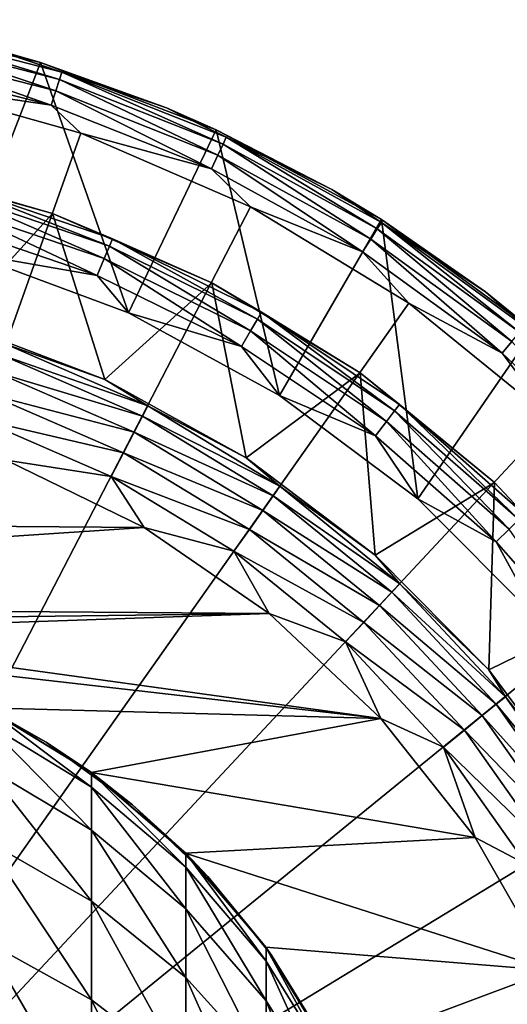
# Model space of a CAD drawing. Header units: metres. Extents: x -263 to 72, y -72 to 102.
# Tile 352 of 355: x 3.48 to 7.8, y 91.11 to 99.83. Entities that reach past the tile are written whole.
import ezdxf

# ---------------------------------------------------------------- set-up
doc = ezdxf.new("R2010")
doc.units = ezdxf.units.M
doc.layers.add('solid_FREE_STANDING_ONO_SW0004', color=7, linetype='CONTINUOUS')

msp = doc.modelspace()

# ---------------------------------------------------------------- linework, layer by layer
at = {"layer": 'solid_FREE_STANDING_ONO_SW0004'}
for points in [[(3.666486, 99.45018, 50.099998), (3.014173, 97.765327, 50.099998), (2.04353, 99.830322, 50.099998)], [(3.666486, 99.45018, 50.099998), (2.04353, 99.830322, 50.099998), (3.233324, 99.574585, 236.618362)], [(3.834495, 99.301361, 236.906418), (2.337891, 99.755653, 236.769379), (2.325156, 99.688896, 236.906418)], [(2.337891, 99.755653, 236.769379), (3.855496, 99.365997, 236.769379), (3.233324, 99.574585, 236.618362)], [(3.834495, 99.301361, 236.906418), (3.855496, 99.365997, 236.769379), (2.337891, 99.755653, 236.769379)], [(2.325156, 99.688896, 236.906418), (2.305254, 99.584564, 237.016495), (3.801673, 99.200348, 237.016495)], [(3.834495, 99.301361, 236.906418), (2.325156, 99.688896, 236.906418), (3.801673, 99.200348, 237.016495)], [(2.305254, 99.584564, 237.016495), (2.280047, 99.452423, 237.08931), (3.760104, 99.072411, 237.08931)], [(3.801673, 99.200348, 237.016495), (2.305254, 99.584564, 237.016495), (3.760104, 99.072411, 237.08931)], [(3.666486, 99.45018, 50.099998), (3.233324, 99.574585, 236.618362), (4.781588, 99.049301, 236.618362)], [(3.855496, 99.365997, 236.769379), (4.781588, 99.049301, 236.618362), (3.233324, 99.574585, 236.618362)], [(3.760104, 99.072411, 237.08931), (2.280047, 99.452423, 237.08931), (2.443388, 99.267326, 237.118027)], [(3.666486, 99.45018, 50.099998), (4.44509, 97.233391, 50.099998), (3.014173, 97.765327, 50.099998)], [(5.223066, 98.854904, 50.099998), (4.44509, 97.233391, 50.099998), (3.666486, 99.45018, 50.099998)], [(5.223066, 98.854904, 50.099998), (3.666486, 99.45018, 50.099998), (4.781588, 99.049301, 236.618362)], [(5.283361, 98.727715, 236.906418), (3.855496, 99.365997, 236.769379), (3.834495, 99.301361, 236.906418)], [(3.855496, 99.365997, 236.769379), (5.312298, 98.789207, 236.769379), (4.781588, 99.049301, 236.618362)], [(5.283361, 98.727715, 236.906418), (5.312298, 98.789207, 236.769379), (3.855496, 99.365997, 236.769379)], [(0, 87.5, 237.338333), (4.022824, 98.825066, 237.118027), (2.443388, 99.267326, 237.118027)], [(3.760104, 99.072411, 237.08931), (2.443388, 99.267326, 237.118027), (4.022824, 98.825066, 237.118027)], [(3.834495, 99.301361, 236.906418), (3.801673, 99.200348, 237.016495), (5.238139, 98.631615, 237.016495)], [(5.283361, 98.727715, 236.906418), (3.834495, 99.301361, 236.906418), (5.238139, 98.631615, 237.016495)], [(3.801673, 99.200348, 237.016495), (3.760104, 99.072411, 237.08931), (5.180862, 98.509895, 237.08931)], [(5.238139, 98.631615, 237.016495), (3.801673, 99.200348, 237.016495), (5.180862, 98.509895, 237.08931)], [(5.180862, 98.509895, 237.08931), (3.760104, 99.072411, 237.08931), (4.022824, 98.825066, 237.118027)], [(5.223066, 98.854904, 50.099998), (4.781588, 99.049301, 236.618362), (6.248022, 98.326462, 236.618362)], [(5.312298, 98.789207, 236.769379), (6.248022, 98.326462, 236.618362), (4.781588, 99.049301, 236.618362)], [(0, 87.5, 237.338333), (5.527317, 98.171875, 237.118027), (4.022824, 98.825066, 237.118027)], [(5.180862, 98.509895, 237.08931), (4.022824, 98.825066, 237.118027), (5.527317, 98.171875, 237.118027)], [(5.223066, 98.854904, 50.099998), (5.784155, 96.50032, 50.099998), (4.44509, 97.233391, 50.099998)], [(6.688004, 98.060333, 50.099998), (5.784155, 96.50032, 50.099998), (5.223066, 98.854904, 50.099998)], [(6.688004, 98.060333, 50.099998), (5.223066, 98.854904, 50.099998), (6.248022, 98.326462, 236.618362)], [(6.648907, 97.976997, 236.906418), (5.312298, 98.789207, 236.769379), (5.283361, 98.727715, 236.906418)], [(5.312298, 98.789207, 236.769379), (6.685322, 98.034386, 236.769379), (6.248022, 98.326462, 236.618362)], [(6.648907, 97.976997, 236.906418), (6.685322, 98.034386, 236.769379), (5.312298, 98.789207, 236.769379)], [(5.283361, 98.727715, 236.906418), (5.238139, 98.631615, 237.016495), (6.591995, 97.887321, 237.016495)], [(6.648907, 97.976997, 236.906418), (5.283361, 98.727715, 236.906418), (6.591995, 97.887321, 237.016495)], [(5.238139, 98.631615, 237.016495), (5.180862, 98.509895, 237.08931), (6.519915, 97.773743, 237.08931)], [(6.591995, 97.887321, 237.016495), (5.238139, 98.631615, 237.016495), (6.519915, 97.773743, 237.08931)], [(2.292977, 98.528, 49.1651), (3.773143, 98.113106, 49.1651), (2.899534, 97.150368, 15.1651)], [(2.910537, 98.362274, 49.394096), (3.773143, 98.113106, 49.1651), (2.292977, 98.528, 49.1651)], [(6.519915, 97.773743, 237.08931), (5.180862, 98.509895, 237.08931), (5.527317, 98.171875, 237.118027)], [(2.892274, 98.294113, 49.613689), (2.861475, 98.179169, 49.811272), (4.230906, 97.71431, 49.811272)], [(2.910537, 98.362274, 49.394096), (2.892274, 98.294113, 49.613689), (4.276444, 97.824249, 49.613689)], [(4.276444, 97.824249, 49.613689), (2.892274, 98.294113, 49.613689), (4.230906, 97.71431, 49.811272)], [(4.303448, 97.889442, 49.394096), (3.773143, 98.113106, 49.1651), (2.910537, 98.362274, 49.394096)], [(4.303448, 97.889442, 49.394096), (2.910537, 98.362274, 49.394096), (4.276444, 97.824249, 49.613689)], [(6.688004, 98.060333, 50.099998), (6.248022, 98.326462, 236.618362), (7.607562, 97.418419, 236.618362)], [(6.685322, 98.034386, 236.769379), (7.607562, 97.418419, 236.618362), (6.248022, 98.326462, 236.618362)], [(0, 87.5, 237.338333), (6.928835, 97.319946, 237.118027), (5.527317, 98.171875, 237.118027)], [(2.861475, 98.179169, 49.811272), (2.819778, 98.02356, 49.976337), (4.169254, 97.565468, 49.976337)], [(4.230906, 97.71431, 49.811272), (2.861475, 98.179169, 49.811272), (4.169254, 97.565468, 49.976337)], [(6.519915, 97.773743, 237.08931), (5.527317, 98.171875, 237.118027), (6.928835, 97.319946, 237.118027)], [(3.773143, 98.113106, 49.1651), (4.237036, 96.642456, 15.1651), (2.899534, 97.150368, 15.1651)], [(3.773143, 98.113106, 49.1651), (5.183035, 97.500534, 49.1651), (4.237036, 96.642456, 15.1651)], [(4.303448, 97.889442, 49.394096), (5.183035, 97.500534, 49.1651), (3.773143, 98.113106, 49.1651)], [(6.688004, 98.060333, 50.099998), (7.007246, 95.586792, 50.099998), (5.784155, 96.50032, 50.099998)], [(7.909594, 97.061058, 236.906418), (6.685322, 98.034386, 236.769379), (6.648907, 97.976997, 236.906418)], [(6.685322, 98.034386, 236.769379), (7.952915, 97.113426, 236.769379), (7.607562, 97.418419, 236.618362)], [(7.909594, 97.061058, 236.906418), (7.952915, 97.113426, 236.769379), (6.685322, 98.034386, 236.769379)], [(8.03283, 97.075287, 50.099998), (7.007246, 95.586792, 50.099998), (6.688004, 98.060333, 50.099998)], [(8.03283, 97.075287, 50.099998), (6.688004, 98.060333, 50.099998), (7.607562, 97.418419, 236.618362)], [(3.014173, 97.765327, 50.099998), (4.169254, 97.565468, 49.976337), (2.819778, 98.02356, 49.976337)], [(6.648907, 97.976997, 236.906418), (6.591995, 97.887321, 237.016495), (7.841892, 96.979218, 237.016495)], [(7.909594, 97.061058, 236.906418), (6.648907, 97.976997, 236.906418), (7.841892, 96.979218, 237.016495)], [(4.303448, 97.889442, 49.394096), (4.276444, 97.824249, 49.613689), (5.587444, 97.177734, 49.613689)], [(5.622726, 97.238846, 49.394096), (5.183035, 97.500534, 49.1651), (4.303448, 97.889442, 49.394096)], [(5.622726, 97.238846, 49.394096), (4.303448, 97.889442, 49.394096), (5.587444, 97.177734, 49.613689)], [(6.591995, 97.887321, 237.016495), (6.519915, 97.773743, 237.08931), (7.756145, 96.875572, 237.08931)], [(7.841892, 96.979218, 237.016495), (6.591995, 97.887321, 237.016495), (7.756145, 96.875572, 237.08931)], [(4.276444, 97.824249, 49.613689), (4.230906, 97.71431, 49.811272), (5.527945, 97.074684, 49.811272)], [(5.587444, 97.177734, 49.613689), (4.276444, 97.824249, 49.613689), (5.527945, 97.074684, 49.811272)], [(7.756145, 96.875572, 237.08931), (6.519915, 97.773743, 237.08931), (6.928835, 97.319946, 237.118027)], [(3.014173, 97.765327, 50.099998), (4.44509, 97.233391, 50.099998), (4.169254, 97.565468, 49.976337)], [(4.230906, 97.71431, 49.811272), (4.169254, 97.565468, 49.976337), (5.447393, 96.935165, 49.976337)], [(5.527945, 97.074684, 49.811272), (4.230906, 97.71431, 49.811272), (5.447393, 96.935165, 49.976337)], [(4.44509, 97.233391, 50.099998), (5.447393, 96.935165, 49.976337), (4.169254, 97.565468, 49.976337)], [(5.183035, 97.500534, 49.1651), (5.489123, 95.950233, 15.1651), (4.237036, 96.642456, 15.1651)], [(5.183035, 97.500534, 49.1651), (6.496393, 96.701706, 49.1651), (5.489123, 95.950233, 15.1651)], [(5.622726, 97.238846, 49.394096), (6.496393, 96.701706, 49.1651), (5.183035, 97.500534, 49.1651)], [(8.03283, 97.075287, 50.099998), (7.607562, 97.418419, 236.618362), (8.837043, 96.34063, 236.618362)], [(7.952915, 97.113426, 236.769379), (8.837043, 96.34063, 236.618362), (7.607562, 97.418419, 236.618362)], [(0, 87.5, 237.338333), (8.201362, 96.285088, 237.118027), (6.928835, 97.319946, 237.118027)], [(7.756145, 96.875572, 237.08931), (6.928835, 97.319946, 237.118027), (8.201362, 96.285088, 237.118027)], [(4.44509, 97.233391, 50.099998), (5.784155, 96.50032, 50.099998), (5.447393, 96.935165, 49.976337)], [(5.587444, 97.177734, 49.613689), (5.527945, 97.074684, 49.811272), (6.730399, 96.271225, 49.811272)], [(5.622726, 97.238846, 49.394096), (5.587444, 97.177734, 49.613689), (6.802841, 96.365631, 49.613689)], [(6.802841, 96.365631, 49.613689), (5.587444, 97.177734, 49.613689), (6.730399, 96.271225, 49.811272)], [(6.845798, 96.421616, 49.394096), (6.496393, 96.701706, 49.1651), (5.622726, 97.238846, 49.394096)], [(6.845798, 96.421616, 49.394096), (5.622726, 97.238846, 49.394096), (6.802841, 96.365631, 49.613689)], [(3.360568, 96.955734, 14.913197), (2.899534, 97.150368, 15.1651), (4.237036, 96.642456, 15.1651)], [(5.527945, 97.074684, 49.811272), (5.447393, 96.935165, 49.976337), (6.632326, 96.143417, 49.976337)], [(6.730399, 96.271225, 49.811272), (5.527945, 97.074684, 49.811272), (6.632326, 96.143417, 49.976337)], [(8.03283, 97.075287, 50.099998), (8.08554, 94.506157, 50.099998), (7.007246, 95.586792, 50.099998)], [(3.325752, 96.857765, 14.679765), (3.360568, 96.955734, 14.913197), (4.616823, 96.410065, 14.913197)], [(4.616823, 96.410065, 14.913197), (3.360568, 96.955734, 14.913197), (4.237036, 96.642456, 15.1651)], [(5.784155, 96.50032, 50.099998), (6.632326, 96.143417, 49.976337), (5.447393, 96.935165, 49.976337)], [(7.841892, 96.979218, 237.016495), (7.756145, 96.875572, 237.08931), (8.870056, 95.829536, 237.08931)], [(3.27226, 96.70726, 14.480304), (3.325752, 96.857765, 14.679765), (4.568992, 96.317757, 14.679765)], [(4.568992, 96.317757, 14.679765), (3.325752, 96.857765, 14.679765), (4.616823, 96.410065, 14.913197)], [(8.870056, 95.829536, 237.08931), (7.756145, 96.875572, 237.08931), (8.201362, 96.285088, 237.118027)], [(3.203587, 96.51403, 14.327839), (3.27226, 96.70726, 14.480304), (4.495504, 96.175926, 14.480304)], [(4.495504, 96.175926, 14.480304), (3.27226, 96.70726, 14.480304), (4.568992, 96.317757, 14.679765)], [(4.616823, 96.410065, 14.913197), (4.237036, 96.642456, 15.1651), (5.489123, 95.950233, 15.1651)], [(6.496393, 96.701706, 49.1651), (6.630554, 95.087669, 15.1651), (5.489123, 95.950233, 15.1651)], [(6.496393, 96.701706, 49.1651), (7.688756, 95.731499, 49.1651), (6.630554, 95.087669, 15.1651)], [(6.845798, 96.421616, 49.394096), (7.688756, 95.731499, 49.1651), (6.496393, 96.701706, 49.1651)], [(3.124215, 96.290695, 14.232326), (3.203587, 96.51403, 14.327839), (4.401158, 95.993851, 14.327839)], [(4.401158, 95.993851, 14.327839), (3.203587, 96.51403, 14.327839), (4.495504, 96.175926, 14.480304)], [(5.784155, 96.50032, 50.099998), (7.007246, 95.586792, 50.099998), (6.632326, 96.143417, 49.976337)], [(4.568992, 96.317757, 14.679765), (4.616823, 96.410065, 14.913197), (5.787075, 95.698418, 14.913197)], [(5.787075, 95.698418, 14.913197), (4.616823, 96.410065, 14.913197), (5.489123, 95.950233, 15.1651)], [(6.845798, 96.421616, 49.394096), (6.802841, 96.365631, 49.613689), (7.901839, 95.40184, 49.613689)], [(7.951735, 95.451736, 49.394096), (7.688756, 95.731499, 49.1651), (6.845798, 96.421616, 49.394096)], [(7.951735, 95.451736, 49.394096), (6.845798, 96.421616, 49.394096), (7.901839, 95.40184, 49.613689)], [(4.292116, 95.783409, 14.232326), (3.363957, 95.93, 14.2), (3.124215, 96.290695, 14.232326)], [(4.292116, 95.783409, 14.232326), (3.124215, 96.290695, 14.232326), (4.401158, 95.993851, 14.327839)], [(4.495504, 96.175926, 14.480304), (4.568992, 96.317757, 14.679765), (5.72712, 95.61348, 14.679765)], [(5.72712, 95.61348, 14.679765), (4.568992, 96.317757, 14.679765), (5.787075, 95.698418, 14.913197)], [(6.802841, 96.365631, 49.613689), (6.730399, 96.271225, 49.811272), (7.817695, 95.317696, 49.811272)], [(7.901839, 95.40184, 49.613689), (6.802841, 96.365631, 49.613689), (7.817695, 95.317696, 49.811272)], [(0, 87.5, 237.338333), (9.321238, 95.086479, 237.118027), (8.201362, 96.285088, 237.118027)], [(6.730399, 96.271225, 49.811272), (6.632326, 96.143417, 49.976337), (7.703778, 95.203781, 49.976337)], [(7.817695, 95.317696, 49.811272), (6.730399, 96.271225, 49.811272), (7.703778, 95.203781, 49.976337)], [(4.401158, 95.993851, 14.327839), (4.495504, 96.175926, 14.480304), (5.635005, 95.482986, 14.480304)], [(5.635005, 95.482986, 14.480304), (4.495504, 96.175926, 14.480304), (5.72712, 95.61348, 14.679765)], [(7.007246, 95.586792, 50.099998), (7.703778, 95.203781, 49.976337), (6.632326, 96.143417, 49.976337)], [(4.292116, 95.783409, 14.232326), (4.401158, 95.993851, 14.327839), (5.516745, 95.315445, 14.327839)], [(5.516745, 95.315445, 14.327839), (4.401158, 95.993851, 14.327839), (5.635005, 95.482986, 14.480304)], [(5.787075, 95.698418, 14.913197), (5.489123, 95.950233, 15.1651), (6.630554, 95.087669, 15.1651)], [(-4.463964, 95.401848, 14.2), (3.363957, 95.93, 14.2), (4.584479, 95.332542, 14.2)], [(4.292116, 95.783409, 14.232326), (4.584479, 95.332542, 14.2), (3.363957, 95.93, 14.2)], [(5.380062, 95.121811, 14.232326), (4.584479, 95.332542, 14.2), (4.292116, 95.783409, 14.232326)], [(5.380062, 95.121811, 14.232326), (4.292116, 95.783409, 14.232326), (5.516745, 95.315445, 14.327839)], [(5.72712, 95.61348, 14.679765), (5.787075, 95.698418, 14.913197), (6.849525, 94.834053, 14.913197)], [(6.849525, 94.834053, 14.913197), (5.787075, 95.698418, 14.913197), (6.630554, 95.087669, 15.1651)], [(7.688756, 95.731499, 49.1651), (7.63832, 94.072136, 15.1651), (6.630554, 95.087669, 15.1651)], [(7.688756, 95.731499, 49.1651), (8.737915, 94.607979, 49.1651), (7.63832, 94.072136, 15.1651)], [(7.951735, 95.451736, 49.394096), (8.737915, 94.607979, 49.1651), (7.688756, 95.731499, 49.1651)], [(5.635005, 95.482986, 14.480304), (5.72712, 95.61348, 14.679765), (6.778563, 94.758072, 14.679765)], [(6.778563, 94.758072, 14.679765), (5.72712, 95.61348, 14.679765), (6.849525, 94.834053, 14.913197)], [(7.007246, 95.586792, 50.099998), (8.08554, 94.506157, 50.099998), (7.703778, 95.203781, 49.976337)], [(5.516745, 95.315445, 14.327839), (5.635005, 95.482986, 14.480304), (6.669536, 94.641327, 14.480304)], [(6.669536, 94.641327, 14.480304), (5.635005, 95.482986, 14.480304), (6.778563, 94.758072, 14.679765)], [(-5.582326, 94.657066, 14.2), (-4.463964, 95.401848, 14.2), (4.584479, 95.332542, 14.2)], [(-5.582326, 94.657066, 14.2), (4.584479, 95.332542, 14.2), (5.691279, 94.570732, 14.2)], [(5.380062, 95.121811, 14.232326), (5.691279, 94.570732, 14.2), (4.584479, 95.332542, 14.2)], [(5.380062, 95.121811, 14.232326), (5.516745, 95.315445, 14.327839), (6.529564, 94.491455, 14.327839)], [(6.529564, 94.491455, 14.327839), (5.516745, 95.315445, 14.327839), (6.669536, 94.641327, 14.480304)], [(7.817695, 95.317696, 49.811272), (7.703778, 95.203781, 49.976337), (8.643415, 94.132324, 49.976337)], [(8.08554, 94.506157, 50.099998), (8.643415, 94.132324, 49.976337), (7.703778, 95.203781, 49.976337)], [(0, 87.5, 237.338333), (10.267349, 93.746735, 237.118027), (9.321238, 95.086479, 237.118027)], [(6.367789, 94.318237, 14.232326), (5.691279, 94.570732, 14.2), (5.380062, 95.121811, 14.232326)], [(6.367789, 94.318237, 14.232326), (5.380062, 95.121811, 14.232326), (6.529564, 94.491455, 14.327839)], [(6.849525, 94.834053, 14.913197), (6.630554, 95.087669, 15.1651), (7.63832, 94.072136, 15.1651)], [(6.778563, 94.758072, 14.679765), (6.849525, 94.834053, 14.913197), (7.784381, 93.833061, 14.913197)], [(7.784381, 93.833061, 14.913197), (6.849525, 94.834053, 14.913197), (7.63832, 94.072136, 15.1651)], [(6.669536, 94.641327, 14.480304), (6.778563, 94.758072, 14.679765), (7.703733, 93.767448, 14.679765)], [(7.703733, 93.767448, 14.679765), (6.778563, 94.758072, 14.679765), (7.784381, 93.833061, 14.913197)], [(-5.582326, 94.657066, 14.2), (5.691279, 94.570732, 14.2), (-0.00002, 94.5, 14.2)], [(6.529564, 94.491455, 14.327839), (6.669536, 94.641327, 14.480304), (7.579826, 93.666649, 14.480304)], [(7.579826, 93.666649, 14.480304), (6.669536, 94.641327, 14.480304), (7.703733, 93.767448, 14.679765)], [(5.691279, 94.570732, 14.2), (1.094843, 94.412231, 14.2), (-0.00002, 94.5, 14.2)], [(5.691279, 94.570732, 14.2), (6.681564, 93.641541, 14.2), (1.094843, 94.412231, 14.2)], [(6.367789, 94.318237, 14.232326), (6.681564, 93.641541, 14.2), (5.691279, 94.570732, 14.2)], [(8.737915, 94.607979, 49.1651), (8.492105, 92.924126, 15.1651), (7.63832, 94.072136, 15.1651)], [(6.367789, 94.318237, 14.232326), (6.529564, 94.491455, 14.327839), (7.420751, 93.537231, 14.327839)], [(7.420751, 93.537231, 14.327839), (6.529564, 94.491455, 14.327839), (7.579826, 93.666649, 14.480304)], [(6.681564, 93.641541, 14.2), (2.163193, 94.157372, 14.2), (1.094843, 94.412231, 14.2)], [(7.236895, 93.38765, 14.232326), (6.681564, 93.641541, 14.2), (6.367789, 94.318237, 14.232326)], [(7.236895, 93.38765, 14.232326), (6.367789, 94.318237, 14.232326), (7.420751, 93.537231, 14.327839)], [(6.681564, 93.641541, 14.2), (3.177132, 93.73571, 14.2), (2.163193, 94.157372, 14.2)], [(7.784381, 93.833061, 14.913197), (7.63832, 94.072136, 15.1651), (8.492105, 92.924126, 15.1651)], [(3.179893, 93.736046, -417.700012), (2.856906, 93.890465, -44.679501), (3.71716, 93.431503, -44.234966)], [(3.177132, 93.73571, 14.2), (3.71716, 93.431503, -44.234966), (2.856906, 93.890465, -44.679501)], [(7.579826, 93.666649, 14.480304), (7.703733, 93.767448, 14.679765), (8.485398, 92.660088, 14.679765)], [(7.703733, 93.767448, 14.679765), (7.784381, 93.833061, 14.913197), (8.574229, 92.714104, 14.913197)], [(8.485398, 92.660088, 14.679765), (7.703733, 93.767448, 14.679765), (8.574229, 92.714104, 14.913197)], [(8.574229, 92.714104, 14.913197), (7.784381, 93.833061, 14.913197), (8.492105, 92.924126, 15.1651)], [(0, 87.5, 237.338333), (11.021955, 92.291313, 237.118027), (10.267349, 93.746735, 237.118027)], [(3.177132, 93.73571, 14.2), (4.114285, 93.163277, 14.2), (3.71716, 93.431503, -44.234966)], [(6.681564, 93.641541, 14.2), (4.114285, 93.163277, 14.2), (3.177132, 93.73571, 14.2)], [(4.117165, 93.161179, -417.700012), (3.179893, 93.736046, -417.700012), (3.71716, 93.431503, -44.234966)], [(4.117165, 93.033409, -419.975098), (3.179893, 93.736046, -417.700012), (4.117165, 93.161179, -417.700012)], [(4.117165, 93.033409, -419.975098), (3.179893, 93.604668, -420.039459), (3.179893, 93.736046, -417.700012)], [(4.117165, 93.033409, -419.975098), (4.117165, 92.651718, -422.221588), (3.179893, 93.604668, -420.039459)], [(4.117165, 92.651718, -422.221588), (3.179893, 93.212173, -422.349487), (3.179893, 93.604668, -420.039459)], [(6.681564, 93.641541, 14.2), (7.517358, 92.587189, 14.2), (4.114285, 93.163277, 14.2)], [(7.236895, 93.38765, 14.232326), (7.517358, 92.587189, 14.2), (6.681564, 93.641541, 14.2)], [(7.420751, 93.537231, 14.327839), (7.579826, 93.666649, 14.480304), (8.348919, 92.577087, 14.480304)], [(8.348919, 92.577087, 14.480304), (7.579826, 93.666649, 14.480304), (8.485398, 92.660088, 14.679765)], [(7.236895, 93.38765, 14.232326), (7.420751, 93.537231, 14.327839), (8.173703, 92.470535, 14.327839)], [(8.173703, 92.470535, 14.327839), (7.420751, 93.537231, 14.327839), (8.348919, 92.577087, 14.480304)], [(4.117165, 93.161179, -417.700012), (3.71716, 93.431503, -44.234966), (4.482221, 92.87677, -43.793175)], [(4.114285, 93.163277, 14.2), (4.482221, 92.87677, -43.793175), (3.71716, 93.431503, -44.234966)], [(7.971192, 92.347389, 14.232326), (7.517358, 92.587189, 14.2), (7.236895, 93.38765, 14.232326)], [(7.971192, 92.347389, 14.232326), (7.236895, 93.38765, 14.232326), (8.173703, 92.470535, 14.327839)], [(4.117165, 92.651718, -422.221588), (4.117165, 92.020897, -424.411194), (3.179893, 93.212173, -422.349487)], [(4.117165, 92.020897, -424.411194), (3.179893, 92.563507, -424.601074), (3.179893, 93.212173, -422.349487)], [(4.114285, 93.163277, 14.2), (4.94855, 92.448647, 14.2), (4.482221, 92.87677, -43.793175)], [(7.517358, 92.587189, 14.2), (4.94855, 92.448647, 14.2), (4.114285, 93.163277, 14.2)], [(4.952857, 92.44664, -417.700012), (4.117165, 93.161179, -417.700012), (4.482221, 92.87677, -43.793175)], [(4.952857, 92.323364, -419.895081), (4.117165, 93.161179, -417.700012), (4.952857, 92.44664, -417.700012)], [(4.952857, 92.323364, -419.895081), (4.117165, 93.033409, -419.975098), (4.117165, 93.161179, -417.700012)], [(4.952857, 92.323364, -419.895081), (4.952857, 91.955093, -422.062592), (4.117165, 93.033409, -419.975098)], [(4.952857, 91.955093, -422.062592), (4.117165, 92.651718, -422.221588), (4.117165, 93.033409, -419.975098)], [(4.952857, 92.44664, -417.700012), (4.482221, 92.87677, -43.793175), (5.149741, 92.241325, -43.368568)], [(4.94855, 92.448647, 14.2), (5.149741, 92.241325, -43.368568), (4.482221, 92.87677, -43.793175)], [(4.952857, 91.955093, -422.062592), (4.952857, 91.346458, -424.175201), (4.117165, 92.651718, -422.221588)], [(4.952857, 91.346458, -424.175201), (4.117165, 92.020897, -424.411194), (4.117165, 92.651718, -422.221588)], [(4.117165, 92.020897, -424.411194), (4.117165, 91.148888, -426.516418), (3.179893, 92.563507, -424.601074)], [(4.117165, 91.148888, -426.516418), (3.179893, 91.666824, -426.765839), (3.179893, 92.563507, -424.601074)], [(7.517358, 92.587189, 14.2), (8.189825, 91.408913, 14.2), (4.94855, 92.448647, 14.2)], [(7.971192, 92.347389, 14.232326), (8.189825, 91.408913, 14.2), (7.517358, 92.587189, 14.2)], [(4.94855, 92.448647, 14.2), (5.663198, 91.614388, 14.2), (5.149741, 92.241325, -43.368568)], [(8.189825, 91.408913, 14.2), (5.663198, 91.614388, 14.2), (4.94855, 92.448647, 14.2)], [(5.666349, 91.610046, -417.700012), (4.952857, 92.44664, -417.700012), (5.149741, 92.241325, -43.368568)], [(5.666349, 91.492035, -419.801422), (4.952857, 92.44664, -417.700012), (5.666349, 91.610046, -417.700012)], [(5.666349, 91.492035, -419.801422), (4.952857, 92.323364, -419.895081), (4.952857, 92.44664, -417.700012)], [(0, 87.5, 237.338333), (11.571659, 90.746056, 237.118027), (11.021955, 92.291313, 237.118027)], [(5.666349, 91.492035, -419.801422), (5.666349, 91.139481, -421.876434), (4.952857, 92.323364, -419.895081)], [(5.666349, 91.139481, -421.876434), (4.952857, 91.955093, -422.062592), (4.952857, 92.323364, -419.895081)], [(5.666349, 91.610046, -417.700012), (5.149741, 92.241325, -43.368568), (5.712913, 91.545074, -42.977314)], [(5.663198, 91.614388, 14.2), (5.712913, 91.545074, -42.977314), (5.149741, 92.241325, -43.368568)], [(4.952857, 91.346458, -424.175201), (4.952857, 90.505104, -426.20639), (4.117165, 92.020897, -424.411194)], [(4.952857, 90.505104, -426.20639), (4.117165, 91.148888, -426.516418), (4.117165, 92.020897, -424.411194)], [(5.666349, 90.556816, -423.898895), (4.952857, 91.346458, -424.175201), (4.952857, 91.955093, -422.062592)], [(5.666349, 91.139481, -421.876434), (5.666349, 90.556816, -423.898895), (4.952857, 91.955093, -422.062592)], [(4.117165, 91.148888, -426.516418), (4.117165, 90.046646, -428.510773), (3.179893, 91.666824, -426.765839)], [(4.117165, 90.046646, -428.510773), (3.179893, 90.533401, -428.81662), (3.179893, 91.666824, -426.765839)], [(5.663198, 91.614388, 14.2), (6.235667, 90.677216, 14.2), (5.712913, 91.545074, -42.977314)], [(8.189825, 91.408913, 14.2), (6.235667, 90.677216, 14.2), (5.663198, 91.614388, 14.2)], [(5.666349, 91.610046, -417.700012), (5.712913, 91.545074, -42.977314), (6.174533, 90.797745, -42.631256)], [(6.240038, 90.67205, -417.700012), (5.666349, 91.610046, -417.700012), (6.174533, 90.797745, -42.631256)], [(6.240038, 90.559937, -419.696411), (5.666349, 91.610046, -417.700012), (6.240038, 90.67205, -417.700012)], [(6.240038, 90.559937, -419.696411), (5.666349, 91.492035, -419.801422), (5.666349, 91.610046, -417.700012)], [(6.240038, 90.224998, -421.667694), (5.666349, 91.139481, -421.876434), (5.666349, 91.492035, -419.801422)], [(6.240038, 90.559937, -419.696411), (6.240038, 90.224998, -421.667694), (5.666349, 91.492035, -419.801422)], [(6.235667, 90.677216, 14.2), (6.174533, 90.797745, -42.631256), (5.712913, 91.545074, -42.977314)], [(8.189825, 91.408913, 14.2), (8.680184, 90.155289, 14.2), (6.235667, 90.677216, 14.2)], [(5.666349, 89.751366, -425.843414), (4.952857, 90.505104, -426.20639), (4.952857, 91.346458, -424.175201)], [(5.666349, 90.556816, -423.898895), (5.666349, 89.751366, -425.843414), (4.952857, 91.346458, -424.175201)], [(4.952857, 90.505104, -426.20639), (4.952857, 89.441628, -428.130615), (4.117165, 91.148888, -426.516418)], [(4.952857, 89.441628, -428.130615), (4.117165, 90.046646, -428.510773), (4.117165, 91.148888, -426.516418)], [(6.240038, 90.224998, -421.667694), (6.240038, 89.671455, -423.589111), (5.666349, 91.139481, -421.876434)], [(6.240038, 89.671455, -423.589111), (5.666349, 90.556816, -423.898895), (5.666349, 91.139481, -421.876434)]]:
    msp.add_3dface(points, dxfattribs=at)

doc.saveas('drawing.dxf')
